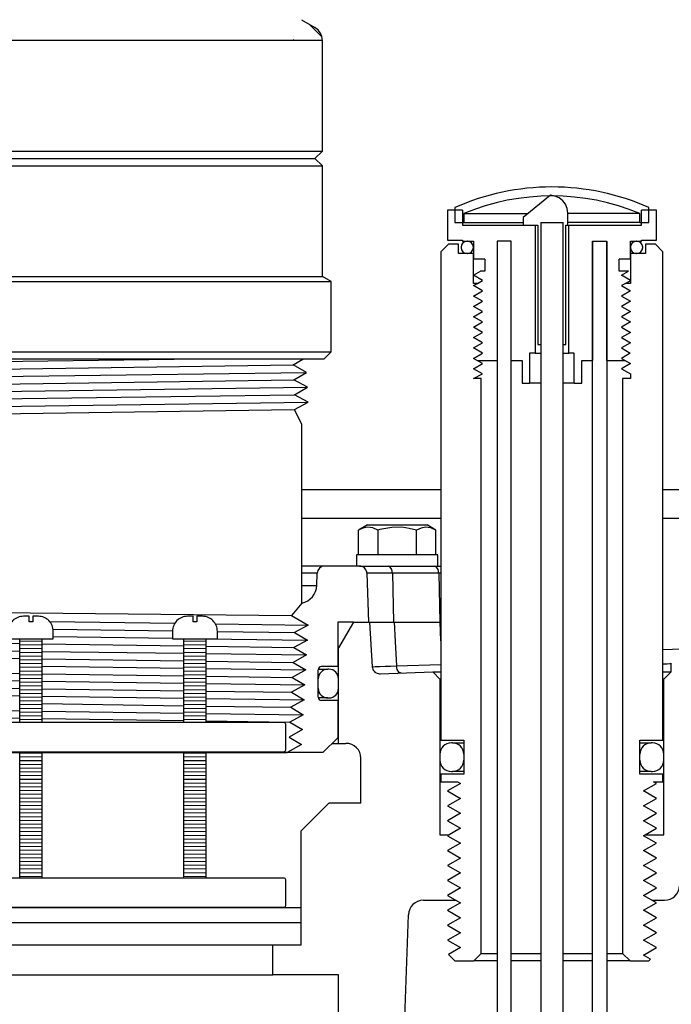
# Model space of a CAD drawing. Extents: x -285 to 5863, y 308 to 3178.
# Tile 395 of 622: x 1829.76 to 1835.22, y 969.54 to 977.78. Entities that reach past the tile are written whole.
import ezdxf

# ---------------------------------------------------------------- set-up
doc = ezdxf.new("R2010")
doc.units = 0
doc.header["$MEASUREMENT"] = 0
doc.header["$PDSIZE"] = 1
doc.layers.get('DEFPOINTS').update_dxf_attribs({"linetype": 'CONTINUOUS'})
for name, color, linetype in [('DIM', 3, 'CONTINUOUS'), ('GALV-4', 4, 'CONTINUOUS'), ('JACK-SCREW', 2, 'CONTINUOUS'), ('SPILL-BUCKET', 1, 'CONTINUOUS'), ('SWIVEL-ADAPTOR', 1, 'CONTINUOUS')]:
    doc.layers.add(name, color=color, linetype=linetype)
doc.styles.add('SIMPLEX', font='simplex')
doc.dimstyles.new('DIM64', dxfattribs={"dimscale": 64, "dimtxt": 0.09375, "dimasz": 0.09375, "dimexe": 0.0625, "dimexo": 0.0625, "dimgap": 0.046875, "dimtad": 1, "dimdec": 4, "dimzin": 3, "dimdsep": 46, "dimlunit": 4, "dimtxsty": 'SIMPLEX', "dimcen": 0, "dimclrd": 256, "dimclre": 256, "dimclrt": 256, "dimadec": 0, "dimazin": 0, "dimtfac": 1, "dimtdec": 4, "dimtmove": 0, "dimatfit": 3, "dimfxl": 1, "dimfrac": 2, "dimtolj": 1, "dimtzin": 0, "dimarcsym": 0})

# ---------------------------------------------------------------- blocks, each defined once
blk = doc.blocks.new('*D13')
at = {"layer": 'DEFPOINTS', "color": 0, "transparency": 16777216}
for p in [(1368.5472, 978.296), (2031.7725, 978.0147), (1368.5472, 700.5233)]:
    blk.add_point(p, dxfattribs=at)
at = {"layer": 'DIM', "lineweight": -2, "transparency": 16777216}
for p, q in [((1368.5472, 974.296), (1368.5472, 696.5233)), ((2031.7725, 974.0147), (2031.7725, 696.5233)), ((2025.7725, 700.5233), (1374.5472, 700.5233))]:
    blk.add_line(p, q, dxfattribs=at)
at = {"layer": 'DIM', "transparency": 16777216}
for points in [[(1374.5472, 701.5233), (1374.5472, 699.5233), (1368.5472, 700.5233)], [(2025.7725, 701.5233), (2025.7725, 699.5233), (2031.7725, 700.5233)]]:
    blk.add_solid(points, dxfattribs=at)
at = {"layer": 'DIM', "transparency": 16777216, "insert": (1700.1599, 708.0947), "char_height": 6, "attachment_point": 5, "style": 'SIMPLEX'}
blk.add_mtext('\\A1;55\'-3 1/4" (F.V. TANK SLAB)', dxfattribs=at)

msp = doc.modelspace()

# ---------------------------------------------------------------- linework, layer by layer
at = {"layer": 'GALV-4', "color": 7, "linetype": 'Continuous'}
for p, q in [((1827.58129, 974.88788), (1831.0558, 974.93528)), ((1827.68819, 974.82542), (1832.05212, 974.88788)), ((1827.57434, 974.76296), (1832.1658, 974.82542)), ((1827.68156, 974.7005), (1832.05874, 974.76296)), ((1827.56738, 974.63805), (1832.17276, 974.7005)), ((1827.67494, 974.57559), (1832.06536, 974.63805)), ((1827.56107, 974.51295), (1832.17971, 974.57559)), ((1827.66832, 974.45067), (1832.06536, 974.51323)), ((1827.66832, 972.8351), (1832.0402, 972.79108)), ((1829.84212, 972.74179), (1829.87337, 972.74137)), ((1830.01615, 972.73944), (1831.0624, 972.72529)), ((1830.04405, 972.67648), (1831.04358, 972.66226)), ((1831.40241, 972.72069), (1832.17971, 972.71018)), ((1831.41854, 972.65693), (1832.06536, 972.64773)), ((1828.57819, 972.57247), (1829.76399, 972.55555)), ((1830.04524, 972.61412), (1831.04354, 972.60058)), ((1831.32451, 972.59677), (1832.17276, 972.58527)), ((1828.57819, 972.50916), (1829.76399, 972.49303)), ((1829.95149, 972.55288), (1831.13729, 972.53596)), ((1829.95149, 972.49047), (1831.13729, 972.47434)), ((1831.32479, 972.53328), (1832.05874, 972.52281)), ((1828.57819, 972.44762), (1829.76399, 972.43064)), ((1829.95149, 972.42796), (1831.13729, 972.41099)), ((1831.32479, 972.47179), (1832.1658, 972.46035)), ((1831.32479, 972.40831), (1832.05212, 972.3979)), ((1828.57819, 972.32276), (1829.76399, 972.30573)), ((1829.95149, 972.36556), (1831.13729, 972.34938)), ((1831.32479, 972.34682), (1832.15884, 972.33544)), ((1828.57819, 972.25943), (1829.76399, 972.2432)), ((1829.95149, 972.30304), (1831.13729, 972.28602)), ((1829.95149, 972.24064), (1831.13729, 972.22441)), ((1831.32479, 972.28333), (1832.0455, 972.27298)), ((1828.57819, 972.1979), (1829.76399, 972.18082)), ((1829.95149, 972.17812), (1831.13729, 972.16105)), ((1831.32479, 972.22184), (1832.15188, 972.21052)), ((1831.32479, 972.15835), (1832.03887, 972.14807)), ((1828.57819, 972.13457), (1829.76399, 972.11829)), ((1829.95149, 972.11572), (1831.13729, 972.09944)), ((1831.32479, 972.09687), (1832.14493, 972.08561)), ((1828.57819, 972.00971), (1829.76399, 971.99338)), ((1829.95149, 972.05321), (1831.13729, 972.03608)), ((1829.95149, 971.9908), (1831.13729, 971.97447)), ((1831.32479, 972.03337), (1832.03225, 972.02315)), ((1828.57819, 971.94818), (1829.76399, 971.931)), ((1829.95149, 971.92829), (1831.13729, 971.91111)), ((1831.32479, 971.97189), (1832.13797, 971.96069)), ((1831.32479, 971.90839), (1832.02563, 971.89824))]:
    msp.add_line(p, q, dxfattribs=at)
at = {"layer": 'GALV-4', "linetype": 'Continuous'}
for p, q in [((1832.05212, 974.88788), (1832.13313, 974.93528)), ((1832.1658, 974.82542), (1832.05212, 974.88788)), ((1832.05874, 974.76296), (1832.1658, 974.82542)), ((1832.17276, 974.7005), (1832.05874, 974.76296)), ((1832.06536, 974.63805), (1832.17276, 974.7005)), ((1832.17971, 974.57559), (1832.06536, 974.63805)), ((1832.06536, 974.51323), (1832.17971, 974.57559)), ((1832.12181, 974.39494), (1832.06536, 974.51323)), ((1832.12532, 972.89513), (1832.05688, 972.81147)), ((1832.05688, 972.81147), (1832.0402, 972.79108)), ((1832.0402, 972.79108), (1832.17971, 972.71018)), ((1832.17971, 972.71018), (1832.06536, 972.64773)), ((1832.06536, 972.64773), (1832.17276, 972.58527)), ((1832.17276, 972.58527), (1832.05874, 972.52281)), ((1832.05874, 972.52281), (1832.1658, 972.46035)), ((1832.1658, 972.46035), (1832.05212, 972.3979)), ((1832.15884, 972.33544), (1832.0455, 972.27298)), ((1832.05212, 972.3979), (1832.15884, 972.33544)), ((1832.0455, 972.27298), (1832.15188, 972.21052)), ((1832.15188, 972.21052), (1832.03887, 972.14807)), ((1832.14493, 972.08561), (1832.03225, 972.02315)), ((1832.03887, 972.14807), (1832.14493, 972.08561)), ((1832.03225, 972.02315), (1832.13797, 971.96069)), ((1832.13797, 971.96069), (1832.02563, 971.89824)), ((1832.13101, 971.83578), (1832.01901, 971.77332)), ((1832.02563, 971.89824), (1832.13101, 971.83578)), ((1832.01901, 971.77332), (1832.12406, 971.71087)), ((1832.12406, 971.71087), (1832.00251, 971.64289)), ((1827.61376, 971.64289), (1832.00251, 971.64289))]:
    msp.add_line(p, q, dxfattribs=at)
at = {"layer": 'GALV-4'}
msp.add_line((1832.12181, 974.39494), (1832.12181, 972.89513), dxfattribs=at)
at = {"layer": 'JACK-SCREW'}
for p, q in [((1829.76399, 971.89812), (1829.76399, 972.59677)), ((1829.95149, 971.89812), (1829.95149, 972.59677)), ((1831.13729, 971.89812), (1831.13729, 972.59677)), ((1831.32479, 971.89812), (1831.32479, 972.59677)), ((1829.76399, 970.59677), (1829.76399, 971.64812)), ((1829.95149, 970.59677), (1829.95149, 971.64812)), ((1831.13729, 970.59677), (1831.13729, 971.64812)), ((1831.32479, 970.59677), (1831.32479, 971.64812))]:
    msp.add_line(p, q, dxfattribs=at)
for points in [[(1829.67024, 972.65927), (1829.67024, 972.59677), (1830.04524, 972.59677), (1830.04524, 972.65927, 0.4142136), (1829.92024, 972.78427), (1829.87337, 972.78427), (1829.87337, 972.7374), (1829.84212, 972.7374), (1829.84212, 972.78427), (1829.79524, 972.78427, 0.4142136)], [(1831.04354, 972.65927), (1831.04354, 972.59677), (1831.41854, 972.59677), (1831.41854, 972.65927, 0.4142136), (1831.29354, 972.78427), (1831.24667, 972.78427), (1831.24667, 972.7374), (1831.21542, 972.7374), (1831.21542, 972.78427), (1831.16854, 972.78427, 0.4142136)]]:
    msp.add_lwpolyline(points, format="xyb", close=True, dxfattribs=at)
at = {"layer": 'JACK-SCREW', "color": 2, "linetype": 'Continuous'}
msp.add_lwpolyline([(1827.72792, 971.66375), (1827.72792, 971.8825, -0.4142136), (1827.74354, 971.89812), (1831.97194, 971.89812, -0.4142136), (1831.98756, 971.8825), (1831.98756, 971.66375, -0.4142136), (1831.97194, 971.64812), (1827.74354, 971.64812, -0.4142136)], format="xyb", close=True, dxfattribs=at)
msp.add_lwpolyline([(1829.04025, 970.59677), (1831.97194, 970.59677, -0.4142136), (1831.98756, 970.58115), (1831.98756, 970.3624, -0.4142136), (1831.97194, 970.34677), (1829.04025, 970.34677)], format="xyb", dxfattribs=at)
at = {"layer": 'SPILL-BUCKET', "color": 1, "linetype": 'Continuous'}
for p, q in [((1834.2056, 976.30684), (1833.97786, 976.12024)), ((1834.24356, 976.30006), (1834.2056, 976.30684)), ((1834.27902, 976.28511), (1834.24356, 976.30006)), ((1834.30956, 976.26202), (1834.27902, 976.28511)), ((1834.33295, 976.23153), (1834.30956, 976.26202)), ((1834.3478, 976.19596), (1834.33295, 976.23153)), ((1834.353, 976.15771), (1834.3478, 976.19596)), ((1833.46935, 976.1827), (1833.34443, 976.1827)), ((1833.34443, 976.1827), (1833.34443, 975.93287)), ((1833.46935, 976.1827), (1833.46935, 976.05778)), ((1833.97786, 976.12024), (1833.97786, 976.05778)), ((1834.353, 976.05778), (1834.353, 976.15771)), ((1835.09324, 976.1827), (1834.96832, 976.1827)), ((1834.96832, 976.05778), (1834.96832, 976.1827)), ((1835.09324, 975.93287), (1835.09324, 976.1827)), ((1833.46935, 976.05778), (1834.07828, 976.05778)), ((1833.97786, 976.05778), (1834.10173, 976.05778)), ((1834.07828, 976.05778), (1834.07828, 974.98602)), ((1834.10173, 976.05778), (1834.10173, 975.05846)), ((1834.12576, 976.07991), (1834.12576, 975.05846)), ((1834.31313, 975.05846), (1834.31313, 976.07991)), ((1834.33594, 976.05778), (1834.353, 976.05778)), ((1834.33594, 975.05846), (1834.33594, 976.05778)), ((1834.35939, 974.98602), (1834.35939, 976.05778)), ((1834.35939, 976.05778), (1834.96832, 976.05778)), ((1833.34443, 975.93287), (1833.46935, 975.93287)), ((1833.46935, 975.93287), (1833.46935, 975.92287)), ((1833.46935, 975.92287), (1833.56179, 975.92287)), ((1833.56179, 975.92287), (1833.56179, 975.77298)), ((1833.75915, 975.92287), (1833.75915, 974.92356)), ((1833.87907, 975.92287), (1833.75915, 975.92287)), ((1833.87907, 975.92287), (1833.75915, 975.92287)), ((1833.75915, 975.92287), (1833.75915, 964.6156)), ((1833.87907, 964.6156), (1833.87907, 975.92287)), ((1833.87907, 974.92356), (1833.87907, 975.92287)), ((1834.5586, 964.6156), (1834.5586, 975.92287)), ((1834.5586, 975.92287), (1834.5586, 974.92356)), ((1834.5586, 975.92287), (1834.67852, 975.92287)), ((1834.67852, 975.92287), (1834.67852, 964.6156)), ((1834.67852, 974.92356), (1834.67852, 975.92287)), ((1834.87589, 975.77298), (1834.87589, 975.92287)), ((1834.87589, 975.92287), (1834.96832, 975.92287)), ((1834.96832, 975.93287), (1835.09324, 975.93287)), ((1834.96832, 975.92287), (1834.96832, 975.93287)), ((1833.65672, 975.77298), (1833.56179, 975.77298)), ((1833.65672, 975.77298), (1833.65672, 975.67305)), ((1834.78095, 975.67305), (1834.78095, 975.77298)), ((1834.87589, 975.77298), (1834.78095, 975.77298)), ((1833.56179, 975.63807), (1833.62236, 975.67305)), ((1833.63708, 975.5946), (1833.56179, 975.63807)), ((1833.65672, 975.67305), (1833.62236, 975.67305)), ((1834.86117, 975.67305), (1834.78095, 975.67305)), ((1834.80059, 975.63807), (1834.86117, 975.67305)), ((1834.87589, 975.5946), (1834.80059, 975.63807)), ((1833.59467, 975.57011), (1833.63708, 975.5946)), ((1834.83348, 975.57011), (1834.87589, 975.5946)), ((1834.10173, 975.05846), (1834.12576, 975.05846)), ((1834.31313, 975.05846), (1834.33594, 975.05846)), ((1834.03146, 974.98602), (1834.03146, 974.73619)), ((1834.07828, 974.98602), (1834.03146, 974.98602)), ((1834.07828, 974.98602), (1834.09069, 974.98602)), ((1834.09069, 974.98602), (1834.12572, 974.98602)), ((1834.31321, 974.98602), (1834.34733, 974.98602)), ((1834.34733, 974.98602), (1834.35939, 974.98602)), ((1834.40621, 974.98602), (1834.35939, 974.98602)), ((1834.40621, 974.73619), (1834.40621, 974.98602)), ((1833.59467, 974.92356), (1833.75915, 974.92356)), ((1833.87907, 974.92356), (1833.96901, 974.92356)), ((1833.96901, 974.92356), (1833.96901, 974.73619)), ((1834.46867, 974.92356), (1834.5586, 974.92356)), ((1834.46867, 974.73619), (1834.46867, 974.92356)), ((1834.67852, 974.92356), (1834.83348, 974.92356)), ((1833.96901, 974.73619), (1834.03146, 974.73619)), ((1834.03789, 974.73619), (1834.03146, 974.73619)), ((1834.05674, 974.73619), (1834.03789, 974.73619)), ((1834.08672, 974.73619), (1834.05674, 974.73619)), ((1834.12576, 974.73619), (1834.08672, 974.73619)), ((1834.35172, 974.73619), (1834.31315, 974.73619)), ((1834.38129, 974.73619), (1834.35172, 974.73619)), ((1834.39987, 974.73619), (1834.38129, 974.73619)), ((1834.40621, 974.73619), (1834.39987, 974.73619)), ((1834.40621, 974.73619), (1834.46867, 974.73619)), ((1834.95583, 971.72474), (1835.01491, 971.72474)), ((1835.01491, 971.72474), (1835.04175, 971.72474)), ((1835.0149, 971.48491), (1834.95583, 971.48491)), ((1835.04175, 971.48491), (1835.0149, 971.48491)), ((1833.28198, 970.95586), (1833.35757, 970.95586)), ((1834.99819, 970.95586), (1835.1557, 970.95586)), ((1833.14266, 970.40757), (1833.41189, 970.40757)), ((1833.41553, 970.40757), (1833.45261, 970.38616)), ((1832.90426, 967.03487), (1833.01782, 970.28701)), ((1832.43256, 969.783), (1831.88343, 969.783)), ((1832.43256, 968.57539), (1832.43256, 969.783))]:
    msp.add_line(p, q, dxfattribs=at)
at = {"layer": 'SPILL-BUCKET', "color": 7, "linetype": 'Continuous'}
for p, q in [((1833.40689, 976.20423), (1833.40689, 976.07992)), ((1835.03078, 976.07992), (1835.03078, 976.20423)), ((1833.48184, 976.15487), (1833.48184, 976.07992)), ((1834.95583, 976.07992), (1834.95583, 976.15487)), ((1833.40689, 976.07992), (1833.48184, 976.07992)), ((1834.95583, 976.07992), (1835.03078, 976.07992)), ((1833.28646, 973.84272), (1832.12181, 973.84272)), ((1833.28646, 973.60161), (1832.12181, 973.60161)), ((1832.25398, 973.14404), (1832.12181, 973.14404)), ((1832.12181, 973.04272), (1832.25045, 973.04272)), ((1829.95149, 972.57602), (1829.76399, 972.57335)), ((1831.32479, 972.57602), (1831.13729, 972.57335)), ((1829.95149, 972.54477), (1829.76399, 972.5421)), ((1829.95149, 972.51351), (1829.76399, 972.51085)), ((1829.95149, 972.48226), (1829.76399, 972.47959)), ((1831.32479, 972.54477), (1831.13729, 972.5421)), ((1831.32479, 972.51351), (1831.13729, 972.51085)), ((1831.32479, 972.48226), (1831.13729, 972.47959)), ((1829.95149, 972.45101), (1829.76399, 972.44834)), ((1829.95149, 972.41975), (1829.76399, 972.41709)), ((1831.32479, 972.45101), (1831.13729, 972.44834)), ((1831.32479, 972.41975), (1831.13729, 972.41709)), ((1829.95149, 972.3885), (1829.76399, 972.38583)), ((1829.95149, 972.35725), (1829.76399, 972.35458)), ((1829.95149, 972.32599), (1829.76399, 972.32333)), ((1831.32479, 972.3885), (1831.13729, 972.38583)), ((1831.32479, 972.35725), (1831.13729, 972.35458)), ((1831.32479, 972.32599), (1831.13729, 972.32333)), ((1832.33366, 972.34116), (1832.34262, 972.34116)), ((1832.35261, 972.34116), (1832.34262, 972.34116)), ((1835.14823, 972.32024), (1835.18687, 972.32024)), ((1835.18687, 972.32024), (1835.2103, 972.32024)), ((1835.2103, 972.32024), (1835.21815, 972.32024)), ((1829.95149, 972.29474), (1829.76399, 972.29207)), ((1829.95149, 972.26349), (1829.76399, 972.26082)), ((1831.32479, 972.29474), (1831.13729, 972.29207)), ((1831.32479, 972.26349), (1831.13729, 972.26082)), ((1832.26242, 972.26121), (1832.26167, 972.26121)), ((1832.26267, 972.26121), (1832.26242, 972.26121)), ((1832.26267, 972.18127), (1832.26267, 972.26121)), ((1832.43256, 972.18127), (1832.43256, 972.26121)), ((1829.95149, 972.23223), (1829.76399, 972.22957)), ((1829.95149, 972.20098), (1829.76399, 972.19831)), ((1829.95149, 972.16973), (1829.76399, 972.16706)), ((1831.32479, 972.23223), (1831.13729, 972.22957)), ((1831.32479, 972.20098), (1831.13729, 972.19831)), ((1831.32479, 972.16973), (1831.13729, 972.16706)), ((1832.26168, 972.18127), (1832.26242, 972.18127)), ((1832.26242, 972.18127), (1832.26267, 972.18127)), ((1829.95149, 972.13847), (1829.76399, 972.13581)), ((1829.95149, 972.10722), (1829.76399, 972.10455)), ((1829.95149, 972.07597), (1829.76399, 972.0733)), ((1831.32479, 972.13847), (1831.13729, 972.13581)), ((1831.32479, 972.10722), (1831.13729, 972.10455)), ((1831.32479, 972.07597), (1831.13729, 972.0733)), ((1832.34262, 972.10132), (1832.35261, 972.10132)), ((1829.95149, 972.04472), (1829.76399, 972.04205)), ((1829.95149, 972.01346), (1829.76399, 972.01079)), ((1831.32479, 972.04472), (1831.13729, 972.04205)), ((1831.32479, 972.01346), (1831.13729, 972.01079)), ((1829.95149, 971.98221), (1829.76399, 971.97954)), ((1829.95149, 971.95096), (1829.76399, 971.94829)), ((1829.95149, 971.9197), (1829.76399, 971.91704)), ((1831.32479, 971.98221), (1831.13729, 971.97954)), ((1831.32479, 971.95096), (1831.13729, 971.94829)), ((1831.32479, 971.9197), (1831.13729, 971.91704)), ((1833.3869, 971.72474), (1833.37691, 971.72474)), ((1833.3869, 971.72474), (1833.39592, 971.72474)), ((1835.04175, 971.72474), (1835.05077, 971.72474)), ((1835.06076, 971.72474), (1835.05077, 971.72474)), ((1829.95149, 971.63842), (1829.76399, 971.63576)), ((1829.95149, 971.60717), (1829.76399, 971.6045)), ((1829.95149, 971.57592), (1829.76399, 971.57325)), ((1831.32479, 971.63842), (1831.13729, 971.63576)), ((1831.32479, 971.60717), (1831.13729, 971.6045)), ((1831.32479, 971.57592), (1831.13729, 971.57325)), ((1833.28198, 971.62981), (1833.28198, 971.57984)), ((1833.48184, 971.62981), (1833.48184, 971.57984)), ((1834.95583, 971.57984), (1834.95583, 971.62981)), ((1835.1557, 971.57984), (1835.1557, 971.62981)), ((1829.95149, 971.54466), (1829.76399, 971.542)), ((1829.95149, 971.51341), (1829.76399, 971.51074)), ((1831.32479, 971.54466), (1831.13729, 971.542)), ((1831.32479, 971.51341), (1831.13729, 971.51074)), ((1829.95149, 971.48216), (1829.76399, 971.47949)), ((1829.95149, 971.4509), (1829.76399, 971.44824)), ((1829.95149, 971.41965), (1829.76399, 971.41698)), ((1831.32479, 971.48216), (1831.13729, 971.47949)), ((1831.32479, 971.4509), (1831.13729, 971.44824)), ((1831.32479, 971.41965), (1831.13729, 971.41698)), ((1833.37691, 971.48491), (1833.3869, 971.48491)), ((1833.39592, 971.48491), (1833.3869, 971.48491)), ((1835.05077, 971.48491), (1835.04175, 971.48491)), ((1835.05077, 971.48491), (1835.06076, 971.48491)), ((1829.95149, 971.3884), (1829.76399, 971.38573)), ((1829.95149, 971.35715), (1829.76399, 971.35448)), ((1831.32479, 971.3884), (1831.13729, 971.38573)), ((1831.32479, 971.35715), (1831.13729, 971.35448)), ((1829.95149, 971.32589), (1829.76399, 971.32322)), ((1829.95149, 971.29464), (1829.76399, 971.29197)), ((1829.95149, 971.26339), (1829.76399, 971.26072)), ((1831.32479, 971.32589), (1831.13729, 971.32322)), ((1831.32479, 971.29464), (1831.13729, 971.29197)), ((1831.32479, 971.26339), (1831.13729, 971.26072)), ((1829.95149, 971.23213), (1829.76399, 971.22947)), ((1829.95149, 971.20088), (1829.76399, 971.19821)), ((1829.95149, 971.16963), (1829.76399, 971.16696)), ((1831.32479, 971.23213), (1831.13729, 971.22947)), ((1831.32479, 971.20088), (1831.13729, 971.19821)), ((1831.32479, 971.16963), (1831.13729, 971.16696)), ((1829.95149, 971.13837), (1829.76399, 971.13571)), ((1829.95149, 971.10712), (1829.76399, 971.10445)), ((1831.32479, 971.13837), (1831.13729, 971.13571)), ((1831.32479, 971.10712), (1831.13729, 971.10445)), ((1829.95149, 971.07587), (1829.76399, 971.0732)), ((1829.95149, 971.04461), (1829.76399, 971.04195)), ((1829.95149, 971.01336), (1829.76399, 971.01069)), ((1831.32479, 971.07587), (1831.13729, 971.0732)), ((1831.32479, 971.04461), (1831.13729, 971.04195)), ((1831.32479, 971.01336), (1831.13729, 971.01069)), ((1829.95149, 970.98211), (1829.76399, 970.97944)), ((1829.95149, 970.95085), (1829.76399, 970.94819)), ((1829.95149, 970.9196), (1829.76399, 970.91693)), ((1831.32479, 970.98211), (1831.13729, 970.97944)), ((1831.32479, 970.95085), (1831.13729, 970.94819)), ((1831.32479, 970.9196), (1831.13729, 970.91693)), ((1829.95149, 970.88835), (1829.76399, 970.88568)), ((1829.95149, 970.85709), (1829.76399, 970.85443)), ((1831.32479, 970.88835), (1831.13729, 970.88568)), ((1831.32479, 970.85709), (1831.13729, 970.85443)), ((1829.95149, 970.82584), (1829.76399, 970.82317)), ((1829.95149, 970.79459), (1829.76399, 970.79192)), ((1829.95149, 970.76334), (1829.76399, 970.76067)), ((1831.32479, 970.82584), (1831.13729, 970.82317)), ((1831.32479, 970.79459), (1831.13729, 970.79192)), ((1831.32479, 970.76334), (1831.13729, 970.76067)), ((1829.95149, 970.73208), (1829.76399, 970.72941)), ((1829.95149, 970.70083), (1829.76399, 970.69816)), ((1829.95149, 970.66958), (1829.76399, 970.66691)), ((1831.32479, 970.73208), (1831.13729, 970.72941)), ((1831.32479, 970.70083), (1831.13729, 970.69816)), ((1831.32479, 970.66958), (1831.13729, 970.66691)), ((1829.95149, 970.63832), (1829.76399, 970.63566)), ((1829.95149, 970.60707), (1829.76399, 970.6044)), ((1831.32479, 970.63832), (1831.13729, 970.63566)), ((1831.32479, 970.60707), (1831.13729, 970.6044))]:
    msp.add_line(p, q, dxfattribs=at)
at = {"layer": 'SPILL-BUCKET', "color": 7}
for p, q in [((1833.48184, 976.15487), (1834.02012, 976.15487)), ((1834.95583, 976.15487), (1834.353, 976.15487)), ((1833.48184, 976.07992), (1833.97786, 976.07992)), ((1834.95583, 976.07992), (1834.353, 976.07992)), ((1835.59753, 973.84272), (1835.1482, 973.84272)), ((1835.34785, 973.60161), (1835.1482, 973.60161)), ((1832.68987, 973.14404), (1832.67031, 973.14404)), ((1832.72203, 973.14404), (1832.68987, 973.14404)), ((1832.76597, 973.14404), (1832.72203, 973.14404)), ((1832.82056, 973.14404), (1832.76597, 973.14404)), ((1832.8844, 973.14404), (1832.82056, 973.14404)), ((1833.27191, 973.14404), (1832.8844, 973.14404)), ((1833.28075, 973.14404), (1833.27191, 973.14404)), ((1833.28948, 973.14404), (1833.28075, 973.14404)), ((1835.30966, 972.5079), (1835.1482, 972.50239)), ((1832.7145, 972.36214), (1832.71597, 972.35187)), ((1832.71473, 972.36215), (1832.71498, 972.36215)), ((1832.71498, 972.36215), (1832.73858, 972.36274)), ((1832.73858, 972.36274), (1832.77457, 972.36381)), ((1832.77457, 972.36381), (1832.824, 972.3654)), ((1832.824, 972.3654), (1832.86787, 972.36686)), ((1832.86787, 972.36686), (1832.918, 972.36858)), ((1832.918, 972.36858), (1833.28947, 972.38155))]:
    msp.add_line(p, q, dxfattribs=at)
at = {"layer": 'SPILL-BUCKET', "color": 8, "linetype": 'Continuous'}
for p, q in [((1834.12576, 976.07991), (1834.12515, 967.83555)), ((1834.12576, 976.07991), (1834.31313, 976.07991)), ((1834.12576, 976.07991), (1834.31313, 976.07991)), ((1834.31313, 967.83555), (1834.31313, 976.07991)), ((1833.62724, 969.96345), (1833.75915, 969.96345)), ((1833.87907, 969.96345), (1834.12577, 969.96345)), ((1834.31316, 969.96345), (1834.5586, 969.96345)), ((1834.67852, 969.96345), (1834.81043, 969.96345)), ((1833.75915, 969.90099), (1833.56478, 969.90099)), ((1834.12573, 969.90099), (1833.87907, 969.90099)), ((1834.5586, 969.90099), (1834.31309, 969.90099)), ((1834.87289, 969.90099), (1834.67852, 969.90099))]:
    msp.add_line(p, q, dxfattribs=at)
at = {"layer": 'SPILL-BUCKET', "color": 3, "linetype": 'Continuous'}
for p, q in [((1833.45885, 975.87241), (1833.45885, 975.87041)), ((1833.56179, 975.87241), (1833.56179, 975.87041)), ((1834.87589, 975.87041), (1834.87589, 975.87241)), ((1834.92835, 975.92287), (1834.92635, 975.92287)), ((1834.97882, 975.87041), (1834.97882, 975.87241)), ((1833.50932, 975.81994), (1833.51132, 975.81994)), ((1834.92635, 975.81994), (1834.92835, 975.81994))]:
    msp.add_line(p, q, dxfattribs=at)
at = {"layer": 'SPILL-BUCKET', "linetype": 'Continuous'}
for p, q in [((1833.28927, 973.84272), (1833.28927, 972.12553)), ((1832.67389, 973.54808), (1832.59919, 973.50495)), ((1832.63681, 973.52245), (1832.59919, 973.50495)), ((1832.59919, 973.29825), (1832.59919, 973.50495)), ((1832.67455, 973.52992), (1832.63681, 973.52245)), ((1832.67389, 973.54808), (1833.17355, 973.54808)), ((1832.71895, 973.52403), (1832.67455, 973.52992)), ((1832.76145, 973.50495), (1832.71895, 973.52403)), ((1832.77844, 973.50966), (1832.76145, 973.50495)), ((1832.76145, 973.50495), (1832.76145, 973.29825)), ((1832.79552, 973.51397), (1832.77844, 973.50966)), ((1832.87942, 973.52805), (1832.79552, 973.51397)), ((1832.96226, 973.52853), (1832.87942, 973.52805)), ((1833.02502, 973.51983), (1832.96226, 973.52853)), ((1833.08599, 973.50495), (1833.02502, 973.51983)), ((1833.12362, 973.52245), (1833.08599, 973.50495)), ((1833.08599, 973.29825), (1833.08599, 973.50495)), ((1833.16136, 973.52992), (1833.12362, 973.52245)), ((1833.20576, 973.52403), (1833.16136, 973.52992)), ((1833.24826, 973.50495), (1833.17355, 973.54808)), ((1833.24826, 973.50495), (1833.20576, 973.52403)), ((1833.24826, 973.29825), (1833.24826, 973.50495)), ((1832.58246, 973.29825), (1832.58246, 973.20432)), ((1833.26499, 973.29825), (1832.58246, 973.29825)), ((1833.26499, 973.20432), (1833.26499, 973.29825)), ((1832.31641, 973.20432), (1832.12181, 973.20432)), ((1832.25045, 973.04272), (1832.25398, 973.14404)), ((1832.60719, 973.20432), (1832.31641, 973.20432)), ((1832.60756, 973.20432), (1832.60719, 973.20432)), ((1832.60719, 973.20432), (1832.62815, 973.20432)), ((1832.60792, 973.20431), (1832.60756, 973.20432)), ((1832.6186, 973.20328), (1832.60792, 973.20431)), ((1832.62896, 973.20048), (1832.6186, 973.20328)), ((1832.62815, 973.20432), (1832.66391, 973.20432)), ((1832.635, 973.19793), (1832.62896, 973.20048)), ((1832.64074, 973.19476), (1832.635, 973.19793)), ((1832.64916, 973.18851), (1832.64074, 973.19476)), ((1832.65644, 973.18095), (1832.64916, 973.18851)), ((1832.6623, 973.17235), (1832.65644, 973.18095)), ((1832.66665, 973.1629), (1832.6623, 973.17235)), ((1832.66391, 973.20432), (1832.71351, 973.20432)), ((1832.66922, 973.15361), (1832.66665, 973.1629)), ((1832.67031, 973.14404), (1832.66922, 973.15361)), ((1832.67031, 973.14404), (1832.68475, 972.73589)), ((1832.71351, 973.20432), (1832.77563, 973.20432)), ((1832.77563, 973.20432), (1832.8486, 973.20432)), ((1832.86615, 973.19631), (1832.8486, 973.20432)), ((1832.8486, 973.20432), (1833.23611, 973.20432)), ((1832.8792, 973.17434), (1832.86615, 973.19631)), ((1832.8844, 973.14404), (1832.8792, 973.17434)), ((1832.8844, 973.14404), (1832.89257, 972.73589)), ((1833.23611, 973.20432), (1833.26346, 973.20432)), ((1833.25366, 973.19631), (1833.23611, 973.20432)), ((1833.26671, 973.17434), (1833.25366, 973.19631)), ((1833.26346, 973.20432), (1833.28948, 973.20432)), ((1833.27191, 973.14404), (1833.26671, 973.17434)), ((1833.27191, 973.14404), (1833.28009, 972.73589)), ((1832.12532, 972.89513), (1832.12181, 972.89513)), ((1832.55747, 972.73589), (1832.42606, 972.73589)), ((1832.42606, 972.73589), (1832.42606, 972.36289)), ((1832.55747, 972.73589), (1832.43256, 972.51953)), ((1832.55747, 972.73589), (1833.28009, 972.73589)), ((1832.69331, 972.73589), (1832.70388, 972.54902)), ((1832.89902, 972.73589), (1832.90745, 972.57271)), ((1833.28947, 972.57978), (1833.28478, 972.73589)), ((1832.90745, 972.57271), (1832.918, 972.36858)), ((1832.43093, 972.51953), (1832.42606, 972.51953)), ((1832.43256, 972.51953), (1832.43093, 972.51953)), ((1832.43256, 971.72083), (1832.43256, 972.51953)), ((1832.70388, 972.54902), (1832.7145, 972.36214)), ((1832.26167, 972.10797), (1832.26167, 972.33501)), ((1832.26238, 972.34116), (1832.30685, 972.34116)), ((1832.42606, 972.36289), (1832.28955, 972.36289)), ((1832.30685, 972.34116), (1832.33366, 972.34116)), ((1832.71597, 972.35187), (1832.71914, 972.34198)), ((1832.71914, 972.34198), (1832.72393, 972.33277)), ((1832.72393, 972.33277), (1832.73018, 972.32448)), ((1832.73018, 972.32448), (1832.73778, 972.3173)), ((1832.73778, 972.3173), (1832.74646, 972.31145)), ((1832.78034, 972.3033), (1833.22107, 972.31869)), ((1832.92424, 972.33841), (1832.918, 972.36858)), ((1832.93808, 972.31685), (1832.92424, 972.33841)), ((1832.95595, 972.30943), (1832.93808, 972.31685)), ((1833.22107, 972.31869), (1833.22605, 972.31886)), ((1833.28198, 972.25779), (1833.22107, 972.31869)), ((1833.22605, 972.31886), (1833.24095, 972.31938)), ((1833.24095, 972.31938), (1833.26561, 972.32024)), ((1833.26561, 972.32024), (1833.28947, 972.32108)), ((1833.26561, 972.32024), (1833.27695, 972.32024)), ((1833.27695, 972.32024), (1833.28949, 972.32024)), ((1835.1482, 972.38599), (1835.18253, 972.38718)), ((1835.21815, 972.32024), (1835.1557, 972.25779)), ((1835.18253, 972.38718), (1835.20899, 972.38999)), ((1835.20899, 972.38999), (1835.2181, 972.39186)), ((1835.21815, 972.32024), (1835.21815, 972.39187)), ((1832.74646, 972.31145), (1832.75615, 972.30705)), ((1832.75615, 972.30705), (1832.76643, 972.3043)), ((1832.76643, 972.3043), (1832.77336, 972.30343)), ((1832.77336, 972.30343), (1832.78034, 972.3033)), ((1833.28385, 972.25779), (1833.28198, 972.25779)), ((1833.28198, 972.25779), (1833.28198, 970.95586)), ((1833.28947, 972.25779), (1833.28385, 972.25779)), ((1835.15382, 972.25779), (1835.14819, 972.25779)), ((1835.1557, 972.25779), (1835.15382, 972.25779)), ((1835.1557, 970.95586), (1835.1557, 972.25779)), ((1832.30688, 972.10132), (1832.26244, 972.10132)), ((1832.42606, 972.08009), (1832.28955, 972.08009)), ((1832.33367, 972.10132), (1832.30688, 972.10132)), ((1832.34262, 972.10132), (1832.33367, 972.10132)), ((1832.42606, 972.08009), (1832.42606, 971.7678)), ((1832.30115, 971.64289), (1832.42606, 971.7678)), ((1832.3791, 971.72083), (1832.40875, 971.72083)), ((1832.40875, 971.72083), (1832.4266, 971.72083)), ((1832.4266, 971.72083), (1832.43256, 971.72083)), ((1832.43256, 971.72083), (1832.49501, 971.72083)), ((1833.39592, 971.72474), (1833.42277, 971.72474)), ((1833.42277, 971.72474), (1833.48184, 971.72474)), ((1832.30115, 971.64289), (1831.98756, 971.64289)), ((1832.61993, 971.22117), (1832.61993, 971.59592)), ((1833.42276, 971.48491), (1833.39592, 971.48491)), ((1833.48184, 971.48491), (1833.42276, 971.48491)), ((1832.11828, 970.98696), (1832.35079, 971.22117)), ((1832.35079, 971.22117), (1832.35356, 971.22117)), ((1832.35356, 971.22117), (1832.35448, 971.22117)), ((1832.61993, 971.22117), (1832.35448, 971.22117)), ((1832.11828, 970.98696), (1832.11828, 970.22186)), ((1829.04025, 970.34677), (1832.11827, 970.34677)), ((1835.05615, 970.40757), (1835.16184, 970.40757)), ((1828.86483, 970.22186), (1829.86544, 970.22186)), ((1829.86544, 970.22186), (1832.1052, 970.22186)), ((1832.1052, 970.22186), (1832.11828, 970.22186)), ((1832.12027, 970.03449), (1832.12027, 970.22186)), ((1831.88343, 969.783), (1831.88343, 970.03449))]:
    msp.add_line(p, q, dxfattribs=at)
at = {"layer": 'SPILL-BUCKET'}
for p, q in [((1827.62335, 970.03449), (1832.12027, 970.03449)), ((1827.86018, 969.783), (1831.88343, 969.783))]:
    msp.add_line(p, q, dxfattribs=at)
at = {"layer": 'SPILL-BUCKET', "linetype": 'Continuous'}
msp.add_lwpolyline([(1833.62724, 969.96345), (1833.62724, 974.77266), (1833.56179, 974.77266), (1833.63708, 974.81213), (1833.56179, 974.8556), (1833.63708, 974.89907), (1833.56179, 974.94254), (1833.63708, 974.98602), (1833.56179, 975.02948), (1833.63708, 975.07296), (1833.56179, 975.11642), (1833.63708, 975.15989), (1833.56179, 975.20337), (1833.63708, 975.24683), (1833.56179, 975.29031), (1833.63708, 975.33378), (1833.56179, 975.37725), (1833.63708, 975.42072), (1833.56179, 975.46419), (1833.63708, 975.50766), (1833.56179, 975.55113), (1833.59467, 975.57011), (1833.56179, 975.57011), (1833.56179, 975.81994), (1833.43687, 975.81994), (1833.43687, 975.89689), (1833.35193, 975.89689), (1833.28947, 975.83443), (1833.28947, 971.74723), (1833.48184, 971.74723), (1833.48184, 971.46242), (1833.28947, 971.46242), (1833.28947, 971.39997), (1833.34443, 971.39997), (1833.42752, 971.39997), (1833.42752, 971.39997), (1833.45261, 971.38547), (1833.34443, 971.32302), (1833.45261, 971.26056), (1833.34443, 971.1981), (1833.45261, 971.13564), (1833.34443, 971.07319), (1833.45261, 971.01073), (1833.34443, 970.94827), (1833.45261, 970.88582), (1833.34443, 970.82336), (1833.45261, 970.7609), (1833.34443, 970.69844), (1833.45261, 970.63599), (1833.34443, 970.57353), (1833.45261, 970.51107), (1833.34443, 970.44861), (1833.45261, 970.38616), (1833.34443, 970.3237), (1833.45261, 970.26124), (1833.34443, 970.19879), (1833.45261, 970.13633), (1833.34443, 970.07387), (1833.45261, 970.01141), (1833.35362, 969.95426), (1833.40689, 969.90099), (1833.56478, 969.90099)], close=True, dxfattribs=at)
at = {"layer": 'SPILL-BUCKET', "color": 1, "linetype": 'Continuous'}
msp.add_lwpolyline([(1834.98506, 970.44861), (1835.09324, 970.51107), (1834.98506, 970.57353), (1835.09324, 970.63599), (1834.98506, 970.69844), (1835.09324, 970.7609), (1834.98506, 970.82336), (1835.09324, 970.88582), (1834.98506, 970.94827), (1835.09324, 971.01073), (1834.98506, 971.07319), (1835.09324, 971.13564), (1834.98506, 971.1981), (1835.09324, 971.26056), (1834.98506, 971.32302), (1835.09324, 971.38547), (1835.06814, 971.39997), (1835.09324, 971.39997), (1835.1482, 971.39997), (1835.1482, 971.46242), (1834.95583, 971.46242), (1834.95583, 971.74723), (1835.1482, 971.74723), (1835.1482, 975.83443), (1835.08574, 975.89689), (1835.0008, 975.89689), (1835.0008, 975.81994), (1834.87589, 975.81994), (1834.87589, 975.57011), (1834.83348, 975.57011), (1834.80059, 975.55113), (1834.87589, 975.50766), (1834.80059, 975.46419), (1834.87589, 975.42072), (1834.80059, 975.37725), (1834.87589, 975.33378), (1834.80059, 975.29031), (1834.87589, 975.24683), (1834.80059, 975.20337), (1834.87589, 975.15989), (1834.80059, 975.11642), (1834.87589, 975.07296), (1834.80059, 975.02948), (1834.8748, 974.98539), (1834.80059, 974.94254), (1834.87589, 974.89907), (1834.80059, 974.8556), (1834.87589, 974.81213), (1834.87589, 974.77266), (1834.81043, 974.77266), (1834.81043, 969.96345), (1834.87289, 969.90099), (1835.03078, 969.90099), (1835.04446, 969.91466), (1834.98506, 969.94896), (1835.09324, 970.01141), (1834.98506, 970.07387), (1835.09324, 970.13633), (1834.98506, 970.19879), (1835.09324, 970.26124), (1834.98506, 970.3237), (1835.09324, 970.38616)], close=True, dxfattribs=at)
at = {"layer": 'SPILL-BUCKET', "color": 7, "linetype": 'Continuous'}
for centre, radius, start, end in [((1834.21884, 974.37796), 1.99863, 90, 113.969481), ((1834.21884, 974.37796), 1.99863, 66.030519, 90), ((1834.21884, 974.37796), 1.92369, 67.473116, 112.526884), ((1832.34262, 972.26121), 0.07995, 90, 180), ((1832.35261, 972.26121), 0.07995, 0, 90), ((1832.34262, 972.18127), 0.07995, 180, 270), ((1832.35261, 972.18127), 0.07995, 270, 0), ((1833.37691, 971.62981), 0.09494, 90, 180), ((1833.3869, 971.62981), 0.09494, 0, 90), ((1835.05077, 971.62981), 0.09494, 90, 180), ((1835.06076, 971.62981), 0.09494, 0, 90), ((1833.37691, 971.57984), 0.09494, 180, 270), ((1833.3869, 971.57984), 0.09494, 270, 0), ((1835.05077, 971.57984), 0.09494, 180, 270), ((1835.06076, 971.57984), 0.09494, 270, 0)]:
    msp.add_arc(centre, radius, start, end, dxfattribs=at)
at = {"layer": 'SPILL-BUCKET', "color": 7}
for centre, start, end in [((1833.50932, 975.87241), 90, 180), ((1833.50932, 975.87041), 180, 270), ((1833.51132, 975.87241), 0, 90), ((1833.51132, 975.87041), 270, 0), ((1834.92635, 975.87241), 90, 180), ((1834.92635, 975.87041), 180, 270), ((1834.92835, 975.87241), 0, 90), ((1834.92835, 975.87041), 270, 0)]:
    msp.add_arc(centre, 0.05047, start, end, dxfattribs=at)
at = {"layer": 'SPILL-BUCKET', "linetype": 'Continuous'}
for centre, radius, start, end in [((1832.31641, 973.14186), 0.06246, 90, 178), ((1832.0944, 973.04818), 0.15614, 281.422731, 358), ((1832.28955, 972.33501), 0.02788, 90, 180), ((1832.28955, 972.10797), 0.02788, 180, 270), ((1832.49501, 971.59592), 0.12491, 0, 90), ((1835.16184, 970.53248), 0.12491, 270, 358)]:
    msp.add_arc(centre, radius, start, end, dxfattribs=at)
at = {"layer": 'SPILL-BUCKET', "color": 1, "linetype": 'Continuous'}
msp.add_arc((1833.14266, 970.28265), 0.12491, 90, 178, dxfattribs=at)
at = {"layer": 'SWIVEL-ADAPTOR', "linetype": 'Continuous'}
for p, q in [((1832.12181, 977.77609), (1832.23559, 977.71039)), ((1832.12181, 977.77609), (1832.23559, 977.71039)), ((1832.29435, 977.6324), (1832.19018, 977.7371)), ((1832.05931, 977.60783), (1832.0545, 977.60783)), ((1832.05931, 977.60783), (1832.0545, 977.60783)), ((1832.29809, 976.67727), (1832.29809, 977.60248)), ((1832.29809, 976.67727), (1832.29809, 977.60248)), ((1832.29809, 976.67727), (1832.23559, 976.61477)), ((1832.23559, 976.61477), (1832.29809, 976.55227)), ((1832.29809, 975.62706), (1832.29809, 976.55227)), ((1832.29809, 975.62706), (1832.29809, 976.55227)), ((1832.37181, 975.58432), (1832.29809, 975.62706)), ((1832.37181, 975.58432), (1832.29809, 975.62706)), ((1832.37181, 974.99778), (1832.37181, 975.58432)), ((1832.37181, 974.99778), (1832.37181, 975.58432)), ((1832.30931, 974.93528), (1832.37181, 974.99778)), ((1832.30931, 974.93528), (1832.37181, 974.99778)), ((1832.30931, 974.93528), (1827.43431, 974.93528))]:
    msp.add_line(p, q, dxfattribs=at)
at = {"layer": 'SWIVEL-ADAPTOR', "color": 7}
for p, q in [((1832.29863, 977.60248), (1827.44606, 977.60248)), ((1827.44553, 976.67727), (1832.29809, 976.67727)), ((1827.44553, 976.55227), (1832.29809, 976.55227)), ((1827.37181, 975.58432), (1832.37181, 975.58432)), ((1827.37181, 974.99778), (1832.37181, 974.99778))]:
    msp.add_line(p, q, dxfattribs=at)
at = {"layer": 'SWIVEL-ADAPTOR'}
for p, q in [((1827.50803, 976.61477), (1832.23559, 976.61477)), ((1827.44553, 975.62706), (1832.29809, 975.62706))]:
    msp.add_line(p, q, dxfattribs=at)
at = {"layer": 'SWIVEL-ADAPTOR', "linetype": 'Continuous'}
msp.add_arc((1832.17309, 977.60248), 0.12447, 0, 59.920238, dxfattribs=at)
msp.add_arc((1832.17309, 977.60248), 0.12447, 0, 59.920238, dxfattribs=at)

# ---------------------------------------------------------------- dimensions: what is measured, and where the dimension line sits
at = {"layer": 'DIM'}
dim = msp.add_linear_dim(base=(1368.54722, 700.52328), p1=(2031.77254, 978.01471), p2=(1368.54722, 978.29596), angle=180, text='<> (F.V. TANK SLAB)', dimstyle='DIM64', dxfattribs=at)
dim.commit()
dim.dimension.update_dxf_attribs({"geometry": '*D13', "text_midpoint": (1700.15988, 708.09471)})

doc.saveas('drawing.dxf')
